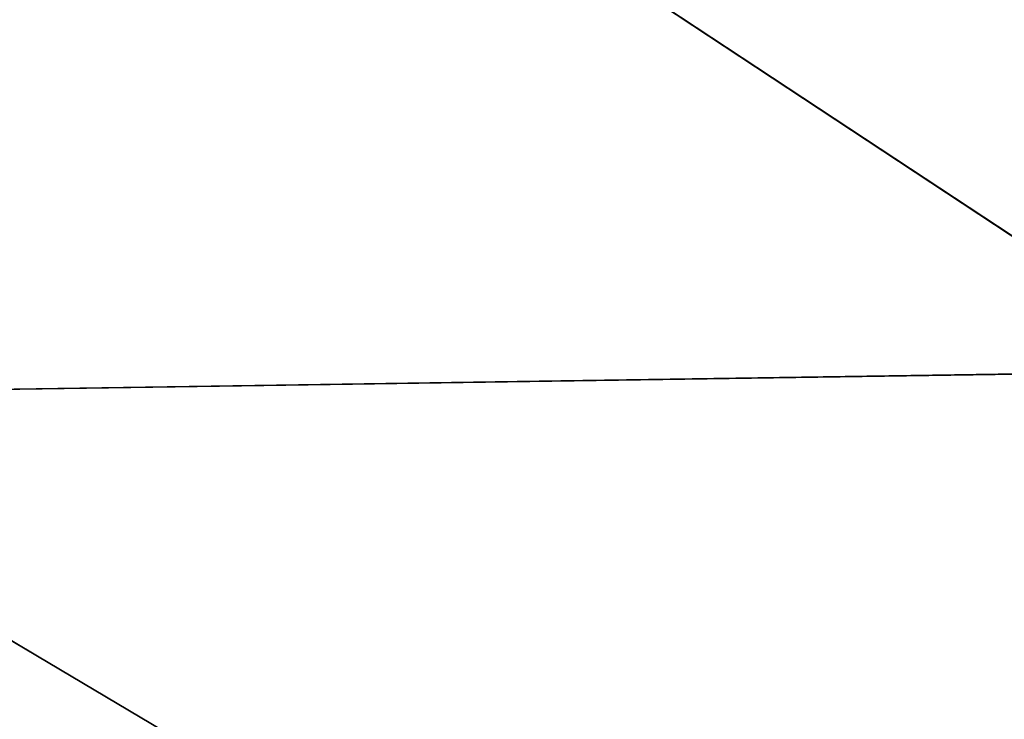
# Model space of a CAD drawing. Extents: x 219 to 498, y 110 to 382.
# Tile 631 of 656: x 319 to 329, y 252 to 260. Entities that reach past the tile are written whole.
import ezdxf

# ---------------------------------------------------------------- set-up
doc = ezdxf.new("R2010")
doc.units = 0
doc.header["$MEASUREMENT"] = 0
doc.layers.get('0').update_dxf_attribs({"color": 144, "linetype": 'CONTINUOUS'})
doc.layers.add('VOILE', color=134, linetype='CONTINUOUS')

# ---------------------------------------------------------------- blocks, each defined once
blk = doc.blocks.new('GROUPE_18')
at = {"color": 233}
for p, q in [((98.562, 129.114, 16.183), (84.692, 138.204, 14.864)), ((98.562, 129.114, 16.183), (80.91, 128.778, 14.959)), ((96.617, 119.519, 16.53), (80.91, 128.778, 14.959))]:
    blk.add_line(p, q, dxfattribs=at)
for p, q in [((98.562, 129.103, 15.996), (84.692, 138.193, 14.677)), ((98.562, 129.103, 15.996), (80.91, 128.767, 14.772)), ((96.617, 119.508, 16.342), (80.91, 128.767, 14.772))]:
    blk.add_line(p, q)
at = {"color": 22}
mesh = blk.add_polyface(dxfattribs=at)
corners = [(100.454, 138.767, 15.877), (84.692, 138.204, 14.864), (98.562, 129.114, 16.183)]
mesh.append_faces([[corners[k] for k in face] for face in [(0, 1, 2)]], dxfattribs={"color": 22})
mesh = blk.add_polyface(dxfattribs=at)
corners = [(100.454, 138.756, 15.689), (98.562, 129.103, 15.996), (84.692, 138.193, 14.677)]
mesh.append_faces([[corners[k] for k in face] for face in [(0, 1, 2)]], dxfattribs={"color": 22})
mesh = blk.add_polyface(dxfattribs=at)
corners = [(98.562, 129.114, 16.183), (84.692, 138.204, 14.864), (80.91, 128.778, 14.959)]
mesh.append_faces([[corners[k] for k in face] for face in [(0, 1, 2)]], dxfattribs={"color": 22})
mesh = blk.add_polyface(dxfattribs=at)
corners = [(98.562, 129.103, 15.996), (80.91, 128.767, 14.772), (84.692, 138.193, 14.677)]
mesh.append_faces([[corners[k] for k in face] for face in [(0, 1, 2)]], dxfattribs={"color": 22})
mesh = blk.add_polyface(dxfattribs=at)
corners = [(98.562, 129.114, 16.183), (80.91, 128.778, 14.959), (96.617, 119.519, 16.53)]
mesh.append_faces([[corners[k] for k in face] for face in [(0, 1, 2)]], dxfattribs={"color": 22})
mesh = blk.add_polyface(dxfattribs=at)
corners = [(98.562, 129.103, 15.996), (96.617, 119.508, 16.342), (80.91, 128.767, 14.772)]
mesh.append_faces([[corners[k] for k in face] for face in [(0, 1, 2)]], dxfattribs={"color": 22})
mesh = blk.add_polyface(dxfattribs=at)
corners = [(96.617, 119.519, 16.53), (80.91, 128.778, 14.959), (77.025, 119.476, 15.116)]
mesh.append_faces([[corners[k] for k in face] for face in [(0, 1, 2)]], dxfattribs={"color": 22})
mesh = blk.add_polyface(dxfattribs=at)
corners = [(96.617, 119.508, 16.342), (77.025, 119.465, 14.929), (80.91, 128.767, 14.772)]
mesh.append_faces([[corners[k] for k in face] for face in [(0, 1, 2)]], dxfattribs={"color": 22})
blk = doc.blocks.new('GROUP_35')
at = {"layer": 'VOILE', "extrusion": (-2.60656e-05, -0.058031, 0.998315), "rotation": 0.03072820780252}
blk.add_blockref('GROUPE_18', (10.255, 13.234, -6.006), dxfattribs=at)

msp = doc.modelspace()

# ---------------------------------------------------------------- block references
msp.add_blockref('GROUP_35', (222.755, 114.395, 147.879))

doc.saveas('drawing.dxf')
